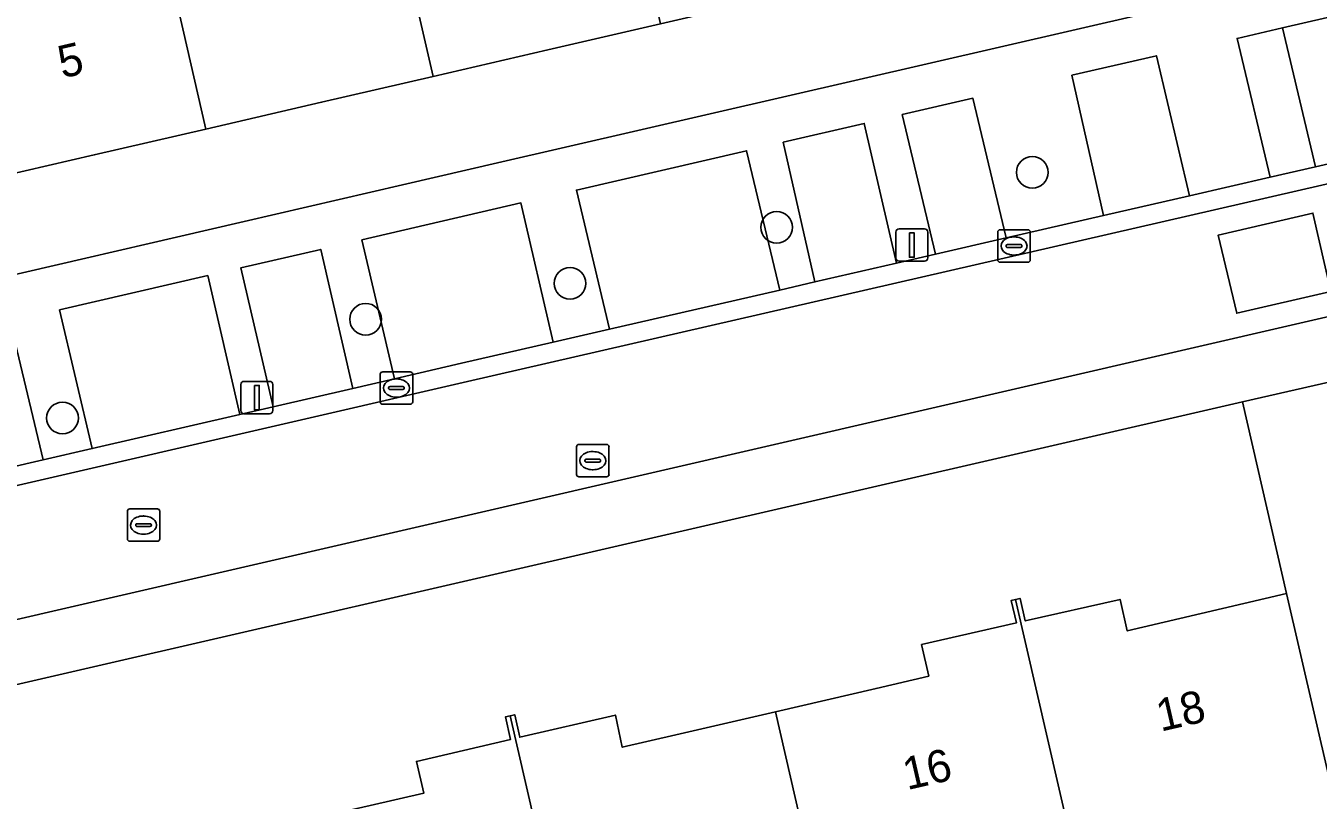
# Model space of a CAD drawing. Extents: x 156412 to 157779, y 382335 to 383768.
# Drawn here: x 156602.45 to 156642.32, y 383406.35 to 383430.24 of the extents above; entities that cross this region are included whole.
import ezdxf

# ---------------------------------------------------------------- set-up
doc = ezdxf.new("R2010")
doc.units = 0
for name, color, linetype in [('IMGEO_Boom', 7, 'Continuous'), ('IMGEO_Erf', 7, 'Continuous'), ('IMGEO_Kolk', 7, 'Continuous'), ('IMGEO_Lichtmast', 7, 'Continuous'), ('IMGEO_Pand', 7, 'Continuous'), ('IMGEO_Pand_nummerreeks', 7, 'Continuous'), ('IMGEO_Parkeervlak_open', 7, 'Continuous'), ('IMGEO_Rijbaan_lokaal_gesloten', 7, 'Continuous'), ('IMGEO_Rijbaan_lokaal_open', 7, 'Continuous'), ('IMGEO_Rioolput', 7, 'Continuous'), ('IMGEO_Verkeerseiland_groen', 7, 'Continuous'), ('IMGEO_Voetpad_open', 7, 'Continuous')]:
    doc.layers.add(name, color=color, linetype=linetype)

msp = doc.modelspace()

# ---------------------------------------------------------------- linework, layer by layer
at = {"layer": 'IMGEO_Boom'}
for centre in [(156633.497, 383425.72), (156625.61, 383424.025), (156619.238, 383422.295), (156612.93, 383421.189), (156603.58, 383418.14)]:
    msp.add_circle(centre, 0.489, dxfattribs=at)
at = {"layer": 'IMGEO_Erf'}
for points in [[(156582.796, 383418.095), (156616.997, 383426.013), (156636.945, 383430.608), (156636.264, 383433.605), (156632.611, 383432.759), (156629.04, 383431.931), (156625.6, 383431.134), (156622.03, 383430.307), (156618.555, 383429.502), (156615.016, 383428.681), (156611.575, 383427.884), (156608.004, 383427.057), (156604.559, 383426.258), (156601.001, 383425.434)], [(156613.068, 383406.183), (156614.725, 383406.561), (156614.496, 383407.545), (156617.403, 383408.221), (156617.249, 383408.92), (156617.395, 383408.952), (156617.531, 383408.982), (156617.684, 383408.287), (156620.637, 383408.974), (156620.848, 383407.982), (156622.504, 383408.366), (156625.573, 383409.078), (156628.677, 383409.799), (156630.303, 383410.176), (156630.081, 383411.151), (156633.006, 383411.817), (156632.849, 383412.51), (156632.98, 383412.54), (156633.122, 383412.572), (156633.279, 383411.879), (156636.205, 383412.545), (156636.427, 383411.57), (156638.052, 383411.951), (156641.343, 383412.722), (156639.979, 383418.638), (156585.133, 383405.987)]]:
    msp.add_lwpolyline(points, dxfattribs=at)
at = {"layer": 'IMGEO_Kolk'}
for p, q in [((156632.433, 383423.023), (156632.433, 383423.875)), ((156632.508, 383423.949), (156633.36, 383423.949)), ((156632.921, 383423.729), (156632.946, 383423.729)), ((156633.434, 383423.875), (156633.434, 383423.023)), ((156632.692, 383423.443), (156632.692, 383423.455)), ((156633.13, 383423.406), (156632.732, 383423.406)), ((156632.735, 383423.492), (156633.133, 383423.492)), ((156633.176, 383423.455), (156633.176, 383423.443)), ((156633.36, 383422.949), (156632.508, 383422.949)), ((156632.944, 383423.169), (156632.919, 383423.169)), ((156613.382, 383418.639), (156613.382, 383419.491)), ((156613.457, 383419.565), (156614.309, 383419.565)), ((156613.87, 383419.345), (156613.895, 383419.345)), ((156614.383, 383419.491), (156614.383, 383418.639)), ((156613.641, 383419.059), (156613.641, 383419.071)), ((156614.079, 383419.022), (156613.681, 383419.022)), ((156613.684, 383419.108), (156614.082, 383419.108)), ((156614.125, 383419.071), (156614.125, 383419.059)), ((156614.309, 383418.565), (156613.457, 383418.565)), ((156613.893, 383418.785), (156613.868, 383418.785))]:
    msp.add_line(p, q, dxfattribs=at)
for points in [[(156632.433, 383423.023), (156632.433, 383423.875)], [(156632.508, 383423.949), (156633.36, 383423.949)], [(156633.434, 383423.875), (156633.434, 383423.023)], [(156633.36, 383422.949), (156632.508, 383422.949)], [(156613.382, 383418.639), (156613.382, 383419.491)], [(156613.457, 383419.565), (156614.309, 383419.565)], [(156614.383, 383419.491), (156614.383, 383418.639)], [(156614.309, 383418.565), (156613.457, 383418.565)]]:
    msp.add_lwpolyline(points, dxfattribs=at)
for centre, radius, start, end in [((156632.51, 383423.873), 0.0765, 91.552, 178.448), ((156632.51, 383423.873), 0.0765, 91.552, 178.448), ((156633.358, 383423.873), 0.0765, 1.552, 88.448), ((156633.358, 383423.873), 0.0765, 1.552, 88.448), ((156632.732, 383423.452), 0.0403, 85.8775, 175.7526), ((156632.729, 383423.442), 0.0366, 178.938, 274.7102), ((156633.133, 383423.449), 0.043, 264.8664, 352.4533), ((156633.137, 383423.454), 0.0386, 1.7309, 96.639), ((156632.51, 383423.025), 0.0765, 181.552, 268.448), ((156632.51, 383423.025), 0.0765, 181.552, 268.448), ((156633.358, 383423.025), 0.0765, 271.552, 358.448), ((156633.358, 383423.025), 0.0765, 271.552, 358.448), ((156613.459, 383419.489), 0.0765, 91.552, 178.448), ((156613.459, 383419.489), 0.0765, 91.552, 178.448), ((156614.307, 383419.489), 0.0765, 1.552, 88.448), ((156614.307, 383419.489), 0.0765, 1.552, 88.448), ((156613.681, 383419.068), 0.0403, 85.8775, 175.7526), ((156613.678, 383419.058), 0.0366, 178.938, 274.7102), ((156614.082, 383419.065), 0.043, 264.8664, 352.4533), ((156614.086, 383419.07), 0.0386, 1.7309, 96.639), ((156613.459, 383418.641), 0.0765, 181.552, 268.448), ((156613.459, 383418.641), 0.0765, 181.552, 268.448), ((156614.307, 383418.641), 0.0765, 271.552, 358.448), ((156614.307, 383418.641), 0.0765, 271.552, 358.448)]:
    msp.add_arc(centre, radius, start, end, dxfattribs=at)
for centre, major_axis, ratio, start_param, end_param in [((156632.92, 383423.449), (-0.387, 0.002), 0.722429, 4.712389, 7.853982), ((156632.945, 383423.449), (-0.39, 0.002), 0.717154, 1.570796, 4.712389), ((156613.869, 383419.065), (-0.387, 0.002), 0.722429, 4.712389, 7.853982), ((156613.894, 383419.065), (-0.39, 0.002), 0.717154, 1.570796, 4.712389)]:
    msp.add_ellipse(centre, major_axis=major_axis, ratio=ratio, start_param=start_param, end_param=end_param, dxfattribs=at)
at = {"layer": 'IMGEO_Lichtmast'}
for p, q in [((156629.286, 383423.079), (156629.286, 383423.879)), ((156629.286, 383423.879), (156629.286, 383423.079)), ((156629.386, 383423.979), (156630.176, 383423.979)), ((156630.176, 383423.979), (156629.386, 383423.979)), ((156630.276, 383423.879), (156630.276, 383423.079)), ((156630.276, 383423.079), (156630.276, 383423.879)), ((156630.176, 383422.979), (156629.386, 383422.979)), ((156629.386, 383422.979), (156630.176, 383422.979)), ((156609.179, 383419.272), (156609.969, 383419.272)), ((156609.969, 383419.272), (156609.179, 383419.272)), ((156609.079, 383418.372), (156609.079, 383419.172)), ((156609.079, 383419.172), (156609.079, 383418.372)), ((156610.069, 383419.172), (156610.069, 383418.372)), ((156610.069, 383418.372), (156610.069, 383419.172)), ((156609.969, 383418.272), (156609.179, 383418.272)), ((156609.179, 383418.272), (156609.969, 383418.272))]:
    msp.add_line(p, q, dxfattribs=at)
for points in [[(156629.706, 383423.854), (156629.856, 383423.854), (156629.856, 383423.104), (156629.706, 383423.104), (156629.706, 383423.854)], [(156609.499, 383419.147), (156609.649, 383419.147), (156609.649, 383418.397), (156609.499, 383418.397), (156609.499, 383419.147)]]:
    msp.add_lwpolyline(points, dxfattribs=at)
for centre, start, end in [((156629.386, 383423.879), 90, 180), ((156629.386, 383423.879), 90, 180), ((156630.176, 383423.879), 0, 90), ((156630.176, 383423.879), 360, 90), ((156629.386, 383423.079), 180, 270), ((156629.386, 383423.079), 180, 270), ((156630.176, 383423.079), 270, 0), ((156630.176, 383423.079), 270, 0), ((156609.179, 383419.172), 90, 180), ((156609.179, 383419.172), 90, 180), ((156609.969, 383419.172), 0, 90), ((156609.969, 383419.172), 360, 90), ((156609.179, 383418.372), 180, 270), ((156609.179, 383418.372), 180, 270), ((156609.969, 383418.372), 270, 0), ((156609.969, 383418.372), 270, 0)]:
    msp.add_arc(centre, 0.1, start, end, dxfattribs=at)
at = {"layer": 'IMGEO_Pand'}
for points in [[(156608.004, 383427.057), (156611.575, 383427.884), (156615.016, 383428.681), (156612.994, 383437.472), (156612.367, 383440.189), (156610.827, 383441.811), (156609.302, 383440.324), (156610.328, 383439.246), (156610.851, 383436.977), (156605.982, 383435.854)], [(156612.994, 383437.472), (156615.016, 383428.681), (156618.555, 383429.502), (156622.03, 383430.307), (156620.015, 383439.093)], [(156605.982, 383435.854), (156605.308, 383438.775), (156602.64, 383438.16), (156600.936, 383437.767), (156601.609, 383434.85), (156598.957, 383434.246), (156601.001, 383425.434), (156604.559, 383426.258), (156608.004, 383427.057)], [(156625.573, 383409.078), (156628.179, 383397.735), (156635.972, 383399.534), (156632.98, 383412.54), (156632.849, 383412.51), (156633.006, 383411.817), (156630.081, 383411.151), (156630.303, 383410.176), (156628.677, 383409.799)], [(156635.972, 383399.534), (156643.96, 383401.378), (156641.343, 383412.722), (156638.052, 383411.951), (156636.427, 383411.57), (156636.205, 383412.545), (156633.279, 383411.879), (156633.122, 383412.572), (156632.98, 383412.54)], [(156609.988, 383405.479), (156612.594, 383394.138), (156620.386, 383395.937), (156617.395, 383408.952), (156617.249, 383408.92), (156617.403, 383408.221), (156614.496, 383407.545), (156614.725, 383406.561), (156613.068, 383406.183)], [(156625.573, 383409.078), (156622.504, 383408.366), (156620.848, 383407.982), (156620.637, 383408.974), (156617.684, 383408.287), (156617.531, 383408.982), (156617.395, 383408.952), (156620.386, 383395.937), (156628.179, 383397.735)]]:
    msp.add_lwpolyline(points, close=True, dxfattribs=at)
at = {"layer": 'IMGEO_Parkeervlak_open'}
for points in [[(156648.289, 383431.813), (156641.221, 383430.178), (156642.237, 383425.895), (156649.281, 383427.517)], [(156637.326, 383429.32), (156634.722, 383428.716), (156635.693, 383424.389), (156638.35, 383425.001)], [(156631.666, 383428.008), (156629.485, 383427.503), (156630.514, 383423.197), (156632.696, 383423.699)], [(156628.313, 383427.231), (156625.815, 383426.652), (156626.793, 383422.34), (156629.311, 383422.92)], [(156624.686, 383426.39), (156619.436, 383425.173), (156620.451, 383420.88), (156625.709, 383422.09)], [(156617.724, 383424.776), (156612.816, 383423.639), (156613.817, 383419.351), (156615.892, 383419.83), (156618.714, 383420.48)], [(156611.548, 383423.345), (156609.078, 383422.772), (156610.082, 383418.488), (156612.534, 383419.054)], [(156608.063, 383422.537), (156603.492, 383421.478), (156604.498, 383417.198), (156609.053, 383418.25)], [(156601.968, 383421.124), (156599.481, 383420.548), (156600.482, 383416.271), (156602.98, 383416.848)]]:
    msp.add_lwpolyline(points, close=True, dxfattribs=at)
at = {"layer": 'IMGEO_Rijbaan_lokaal_gesloten'}
for points in [[(156683.333, 383430.671), (156682.439, 383434.549), (156655.675, 383428.371), (156616.073, 383419.266), (156584.044, 383411.871), (156564.904, 383407.388), (156565.788, 383403.521), (156567.745, 383403.973)], [(156639.234, 383423.786), (156642.154, 383424.462), (156642.709, 383422.047), (156639.808, 383421.375)]]:
    msp.add_lwpolyline(points, close=True, dxfattribs=at)
at = {"layer": 'IMGEO_Rijbaan_lokaal_open'}
for points in [[(156584.044, 383411.871), (156616.073, 383419.266), (156655.675, 383428.371), (156682.439, 383434.549), (156714.231, 383441.888), (156765.894, 383453.805), (156786.004, 383458.45), (156787.899, 383458.888)], [(156649.281, 383427.517), (156642.237, 383425.895), (156640.834, 383425.572), (156638.35, 383425.001), (156635.693, 383424.389), (156632.696, 383423.699), (156630.514, 383423.197), (156629.311, 383422.92), (156626.793, 383422.34), (156625.709, 383422.09), (156620.451, 383420.88), (156618.714, 383420.48), (156615.892, 383419.83), (156613.817, 383419.351), (156612.534, 383419.054), (156610.082, 383418.488), (156609.053, 383418.25), (156604.498, 383417.198), (156602.98, 383416.848), (156600.482, 383416.271)]]:
    msp.add_lwpolyline(points, dxfattribs=at)
msp.add_lwpolyline([(156639.808, 383421.375), (156642.709, 383422.047), (156642.154, 383424.462), (156639.234, 383423.786)], close=True, dxfattribs=at)
at = {"layer": 'IMGEO_Rioolput'}
for p, q in [((156619.513, 383417.325), (156620.365, 383417.325)), ((156619.438, 383416.399), (156619.438, 383417.251)), ((156619.926, 383417.105), (156619.951, 383417.105)), ((156620.439, 383417.251), (156620.439, 383416.399)), ((156619.697, 383416.819), (156619.697, 383416.831)), ((156620.135, 383416.782), (156619.737, 383416.782)), ((156619.74, 383416.868), (156620.138, 383416.868)), ((156619.949, 383416.545), (156619.924, 383416.545)), ((156620.181, 383416.831), (156620.181, 383416.819)), ((156620.365, 383416.325), (156619.513, 383416.325)), ((156605.655, 383415.337), (156606.507, 383415.337)), ((156605.58, 383414.411), (156605.58, 383415.263)), ((156605.882, 383414.88), (156606.28, 383414.88)), ((156606.068, 383415.117), (156606.093, 383415.117)), ((156606.581, 383415.263), (156606.581, 383414.411)), ((156605.839, 383414.831), (156605.839, 383414.843)), ((156606.277, 383414.794), (156605.879, 383414.794)), ((156606.091, 383414.557), (156606.066, 383414.557)), ((156606.323, 383414.843), (156606.323, 383414.831)), ((156606.507, 383414.337), (156605.655, 383414.337))]:
    msp.add_line(p, q, dxfattribs=at)
for points in [[(156619.513, 383417.325), (156620.365, 383417.325)], [(156619.438, 383416.399), (156619.438, 383417.251)], [(156620.439, 383417.251), (156620.439, 383416.399)], [(156620.365, 383416.325), (156619.513, 383416.325)], [(156605.655, 383415.337), (156606.507, 383415.337)], [(156605.58, 383414.411), (156605.58, 383415.263)], [(156606.581, 383415.263), (156606.581, 383414.411)], [(156606.507, 383414.337), (156605.655, 383414.337)]]:
    msp.add_lwpolyline(points, dxfattribs=at)
for centre, radius, start, end in [((156619.515, 383417.249), 0.0765, 91.552, 178.448), ((156619.515, 383417.249), 0.0765, 91.552, 178.448), ((156620.363, 383417.249), 0.0765, 1.552, 88.448), ((156620.363, 383417.249), 0.0765, 1.552, 88.448), ((156619.737, 383416.828), 0.0403, 85.8775, 175.7526), ((156619.734, 383416.818), 0.0366, 178.938, 274.7102), ((156620.138, 383416.825), 0.043, 264.8664, 352.4533), ((156620.142, 383416.83), 0.0386, 1.7309, 96.639), ((156619.515, 383416.401), 0.0765, 181.552, 268.448), ((156619.515, 383416.401), 0.0765, 181.552, 268.448), ((156620.363, 383416.401), 0.0765, 271.552, 358.448), ((156620.363, 383416.401), 0.0765, 271.552, 358.448), ((156605.657, 383415.261), 0.0765, 91.552, 178.448), ((156605.657, 383415.261), 0.0765, 91.552, 178.448), ((156606.505, 383415.261), 0.0765, 1.552, 88.448), ((156606.505, 383415.261), 0.0765, 1.552, 88.448), ((156605.879, 383414.84), 0.0403, 85.8775, 175.7526), ((156606.284, 383414.842), 0.0386, 1.7309, 96.639), ((156605.876, 383414.83), 0.0366, 178.938, 274.7102), ((156606.28, 383414.837), 0.043, 264.8664, 352.4533), ((156605.657, 383414.413), 0.0765, 181.552, 268.448), ((156605.657, 383414.413), 0.0765, 181.552, 268.448), ((156606.505, 383414.413), 0.0765, 271.552, 358.448), ((156606.505, 383414.413), 0.0765, 271.552, 358.448)]:
    msp.add_arc(centre, radius, start, end, dxfattribs=at)
for centre, major_axis, ratio, start_param, end_param in [((156619.925, 383416.825), (-0.387, 0.002), 0.722429, 4.712389, 7.853982), ((156619.95, 383416.825), (-0.39, 0.002), 0.717154, 1.570796, 4.712389), ((156606.067, 383414.837), (-0.387, 0.002), 0.722429, 4.712389, 7.853982), ((156606.092, 383414.837), (-0.39, 0.002), 0.717154, 1.570796, 4.712389)]:
    msp.add_ellipse(centre, major_axis=major_axis, ratio=ratio, start_param=start_param, end_param=end_param, dxfattribs=at)
at = {"layer": 'IMGEO_Verkeerseiland_groen'}
msp.add_lwpolyline([(156641.221, 383430.178), (156639.818, 383429.854), (156640.834, 383425.572), (156642.237, 383425.895)], close=True, dxfattribs=at)
at = {"layer": 'IMGEO_Voetpad_open'}
for points in [[(156765.332, 383460.234), (156712.717, 383448.102), (156710.442, 383447.564), (156709.138, 383447.263), (156640.873, 383431.52), (156639.506, 383431.205), (156636.945, 383430.608), (156616.997, 383426.013), (156582.796, 383418.095)], [(156601.968, 383421.124), (156602.98, 383416.848), (156604.498, 383417.198), (156603.492, 383421.478), (156608.063, 383422.537), (156609.053, 383418.25), (156610.082, 383418.488), (156609.078, 383422.772), (156611.548, 383423.345), (156612.534, 383419.054), (156613.817, 383419.351), (156612.816, 383423.639), (156617.724, 383424.776), (156618.714, 383420.48), (156620.451, 383420.88), (156619.436, 383425.173), (156624.686, 383426.39), (156625.709, 383422.09), (156626.793, 383422.34), (156625.815, 383426.652), (156628.313, 383427.231), (156629.311, 383422.92), (156630.514, 383423.197), (156629.485, 383427.503), (156631.666, 383428.008), (156632.696, 383423.699), (156635.693, 383424.389), (156634.722, 383428.716), (156637.326, 383429.32), (156638.35, 383425.001), (156640.834, 383425.572), (156639.818, 383429.854), (156641.221, 383430.178), (156648.289, 383431.813)]]:
    msp.add_lwpolyline(points, dxfattribs=at)
for points in [[(156787.33, 383452.642), (156786.899, 383454.529), (156766.841, 383449.96), (156683.333, 383430.671), (156567.745, 383403.973), (156568.179, 383402.086), (156585.133, 383405.987), (156639.979, 383418.638), (156643.819, 383419.519), (156645.169, 383419.831), (156657.234, 383422.62), (156710.323, 383434.861), (156711.687, 383435.176), (156715.522, 383436.085), (156767.229, 383448.037)], [(156643.819, 383419.519), (156639.979, 383418.638), (156641.343, 383412.722), (156643.96, 383401.378), (156645.787, 383393.477), (156646.342, 383391.043), (156646.683, 383389.553), (156649.701, 383376.39), (156652.776, 383362.999), (156655.115, 383363.56), (156648.956, 383390.078), (156650.351, 383390.402), (156651.864, 383390.753), (156651.52, 383392.235), (156650.15, 383391.903)]]:
    msp.add_lwpolyline(points, close=True, dxfattribs=at)

# ---------------------------------------------------------------- texts
at = {"layer": 'IMGEO_Pand_nummerreeks'}
for s, rotation, p in [('5', 13.0462, (156603.572, 383428.617)), ('18', 12.9905, (156637.458, 383408.459)), ('16', 12.9905, (156629.636, 383406.655))]:
    msp.add_text(s, height=1, rotation=rotation, dxfattribs=at).set_placement(p)

doc.saveas('drawing.dxf')
